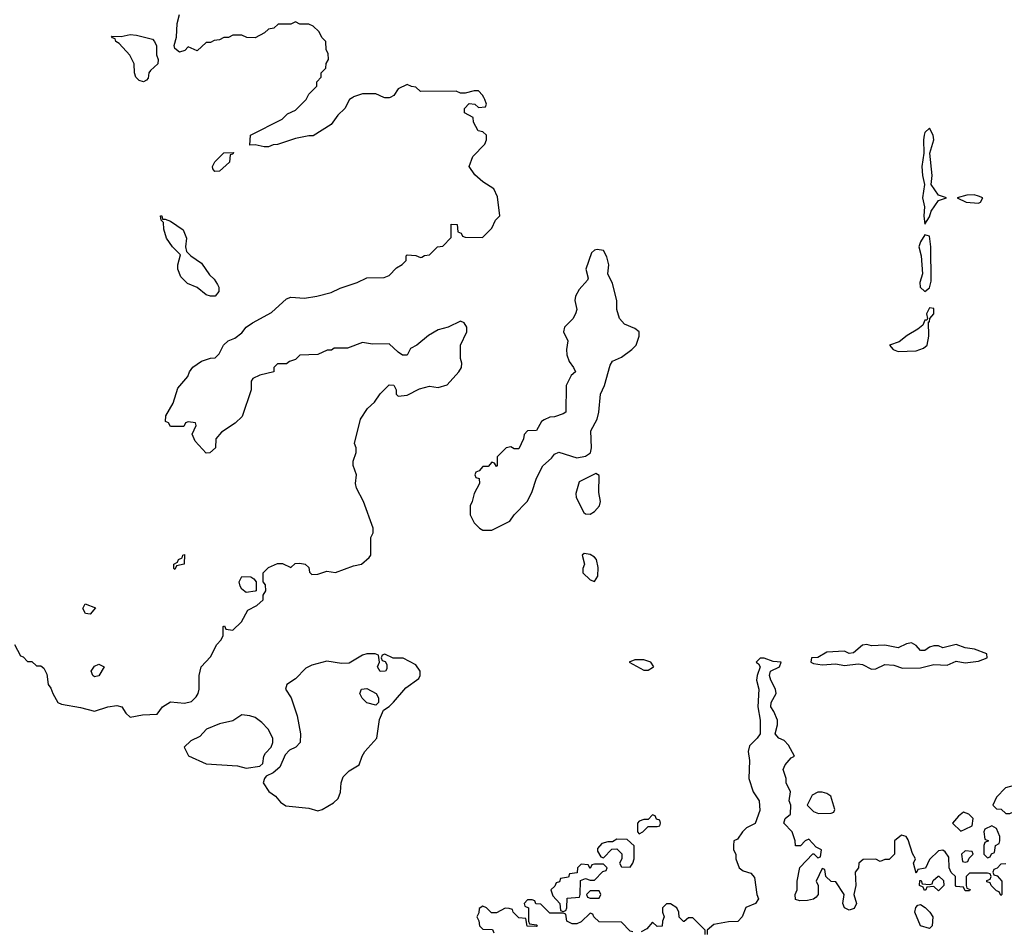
# Model space of a CAD drawing. Header units: inches. Extents: x 2769379 to 2883802, y 684208 to 828654.
# Tile 283 of 298: x 2840715 to 2845125, y 816265 to 820348. Entities that reach past the tile are written whole.
import ezdxf

# ---------------------------------------------------------------- set-up
doc = ezdxf.new("R2010")
doc.units = ezdxf.units.IN
doc.header["$MEASUREMENT"] = 0
doc.layers.add('C8841', color=7, linetype='Continuous')
doc.layers.add('C8842', color=7, linetype='Continuous')

msp = doc.modelspace()

# ---------------------------------------------------------------- linework, layer by layer
at = {"layer": 'C8841', "color": 2, "elevation": 2}
for points in [[(2840692, 817550), (2840718, 817498), (2840730, 817494), (2840750, 817474), (2840770, 817474), (2840790, 817454), (2840810, 817454), (2840823.6, 817443.6), (2840836.9, 817416.9), (2840842, 817370), (2840854.4, 817354.4), (2840862.8, 817330), (2840886, 817290), (2840902, 817282), (2840987.5, 817267.5), (2841050, 817251.3), (2841110, 817271), (2841150, 817276), (2841172, 817270), (2841190, 817242), (2841210, 817224.7), (2841265.6, 817234.4), (2841330, 817238), (2841355.3, 817270), (2841390, 817293.4), (2841453.2, 817286.8), (2841485.2, 817294.8), (2841505.6, 817314.4), (2841514, 817330), (2841519, 817350), (2841519, 817410), (2841528, 817450), (2841570, 817494), (2841598, 817550), (2841618, 817570), (2841626, 817590), (2841626, 817630), (2841632.7, 817632.7), (2841638, 817618), (2841670, 817614), (2841708.4, 817651.6), (2841736.4, 817703.6), (2841776.4, 817723.6), (2841806, 817750), (2841806, 817770), (2841818, 817790), (2841816.4, 817816.4), (2841806, 817830), (2841806, 817870), (2841830, 817894), (2841870, 817912), (2841891.6, 817911.6), (2841930, 817894), (2841948.4, 817911.6), (2841970, 817914), (2841994, 817910), (2842010, 817894), (2842012.7, 817872.7), (2842023.6, 817863.6), (2842050, 817864.7), (2842090, 817878), (2842130, 817871.3), (2842210, 817902), (2842246, 817910), (2842280.4, 817939.6), (2842288, 817950), (2842288.4, 818028.4), (2842298, 818050), (2842298, 818070), (2842255.3, 818190), (2842224, 818250), (2842219, 818270), (2842224, 818310), (2842208.9, 818351.1), (2842208.9, 818371.1), (2842222, 818410), (2842222, 818430), (2842215.3, 818450), (2842242, 818558), (2842273.6, 818606.4), (2842304.7, 818635.3), (2842330, 818672), (2842370, 818712), (2842391.1, 818711.1), (2842402, 818690), (2842402, 818670), (2842410, 818662), (2842450, 818666), (2842505.6, 818694.4), (2842550, 818706), (2842590, 818701), (2842630, 818712), (2842682, 818770), (2842694, 818790), (2842695.3, 818810), (2842688.7, 818830), (2842688.7, 818890), (2842718, 818950), (2842718, 818970), (2842706, 818990), (2842690, 818998), (2842634, 818970), (2842590, 818958), (2842546.4, 818933.6), (2842494, 818890), (2842465.4, 818874.6), (2842450, 818846), (2842430, 818846), (2842410, 818858), (2842370, 818895.3), (2842294.6, 818894.6), (2842250, 818902), (2842183.6, 818876.4), (2842123.6, 818876.4), (2842111.6, 818868.4), (2842092.7, 818867.3), (2842050, 818848), (2841970, 818846), (2841950, 818826), (2841923.6, 818816.4), (2841910, 818806), (2841870, 818806), (2841854, 818790), (2841854, 818770), (2841790, 818755.3), (2841759.6, 818740.4), (2841751.6, 818728.4), (2841751.3, 818690), (2841712, 818570), (2841679.8, 818540.2), (2841619.6, 818500.4), (2841594, 818470), (2841592, 818430), (2841567.3, 818407.3), (2841550, 818406), (2841500.4, 818460.4), (2841488, 818492), (2841506, 818530), (2841502, 818542), (2841470, 818546), (2841458, 818542), (2841450, 818526), (2841390, 818526), (2841382, 818542), (2841368, 818548), (2841370, 818574), (2841402, 818630), (2841423.2, 818696.8), (2841468.7, 818750), (2841475.3, 818770), (2841490, 818791.3), (2841530, 818818), (2841570, 818832), (2841590, 818834), (2841608.4, 818851.6), (2841628, 818890), (2841648, 818910), (2841678, 818922), (2841710, 818944.7), (2841728.7, 818970), (2841758, 818990), (2841843.1, 819036.9), (2841910, 819098), (2841930, 819104.7), (2841990, 819101), (2842046, 819110), (2842110, 819126), (2842150, 819144.7), (2842226, 819170), (2842270, 819192), (2842347.3, 819192.7), (2842370, 819202), (2842403.1, 819236.9), (2842428.4, 819251.6), (2842446, 819270), (2842446, 819290), (2842450, 819294), (2842490, 819292), (2842510, 819282), (2842516.4, 819283.6), (2842528.4, 819291.6), (2842550, 819294), (2842586, 819330), (2842610, 819334), (2842647.3, 819372.7), (2842647.3, 819432.7), (2842674, 819430), (2842678, 819398), (2842692, 819392), (2842698, 819378), (2842710, 819374), (2842787.3, 819372.7), (2842830, 819414), (2842846, 819450), (2842866, 819470), (2842854.6, 819554.6), (2842838, 819590), (2842790, 819622), (2842753.6, 819653.6), (2842728.7, 819690), (2842744.7, 819735.3), (2842798, 819790), (2842806, 819810), (2842806, 819830), (2842790, 819846), (2842768, 819850), (2842748.4, 819888.4), (2842746, 819910), (2842708, 819930), (2842708, 819950), (2842728, 819972), (2842754, 819970), (2842770, 819954), (2842802, 819958), (2842806, 819970), (2842799, 819990), (2842793.8, 820000)], [(2842207, 820000), (2842192, 819990), (2842172, 819950), (2842139.6, 819920.4), (2842110, 819878), (2842030, 819828), (2842010, 819828), (2841950, 819815.3), (2841870, 819788.7), (2841850, 819788), (2841830, 819778), (2841810, 819778), (2841770, 819788), (2841746, 819786), (2841748.9, 819831.1), (2841890, 819902), (2841914.6, 819925.4), (2841950, 819942), (2841998, 819990), (2842003, 820000)], [(2842373.9, 820000), (2842370, 819998), (2842350, 819998), (2842345.4, 820000)], [(2845132.7, 816567.3), (2845110, 816566), (2845092.7, 816547.3), (2845078, 816542), (2845074, 816530), (2845078, 816518), (2845092.7, 816512.7), (2845114, 816490), (2845114, 816430), (2845110, 816426), (2845102, 816442), (2845090, 816446), (2845066, 816470), (2845062, 816482), (2845047.3, 816487.3), (2845047.3, 816492.7), (2845062, 816498), (2845066, 816510), (2845062, 816522), (2845050, 816526), (2844970, 816526), (2844954, 816510), (2844954, 816470), (2844958, 816458), (2844972.7, 816452.7), (2844970, 816446), (2844950, 816446), (2844942, 816462), (2844910, 816466), (2844906, 816470), (2844906, 816510), (2844888, 816528), (2844878, 816550), (2844876.4, 816596.4), (2844860.4, 816620.4), (2844850, 816628), (2844830, 816626), (2844790, 816586), (2844772, 816548), (2844738, 816542), (2844730, 816526), (2844718, 816570), (2844728, 816590), (2844714, 816614), (2844695.3, 816675.3), (2844686, 816690), (2844664.7, 816695.3), (2844634, 816670), (2844634, 816610), (2844610, 816586), (2844590, 816586), (2844570, 816578), (2844550, 816588), (2844492.7, 816587.3), (2844474, 816570), (2844472, 816550), (2844458, 816530), (2844461, 816470), (2844451.3, 816430), (2844462.8, 816390), (2844453, 816367), (2844430, 816359.3), (2844409.5, 816369.5), (2844402.7, 816390), (2844408, 816430), (2844370, 816486), (2844350, 816488), (2844326, 816510), (2844322, 816542), (2844310, 816546), (2844282, 816490), (2844292, 816470), (2844292, 816430), (2844282, 816418), (2844270.8, 816409.2), (2844243.1, 816403.1), (2844210, 816402), (2844190, 816408), (2844188, 816430), (2844198, 816450), (2844198, 816490), (2844209.5, 816550.5), (2844267.3, 816612.7), (2844272.7, 816612.7), (2844290, 816594), (2844302, 816598), (2844306, 816630), (2844282, 816642), (2844250, 816678), (2844234, 816670), (2844212.7, 816647.3), (2844190, 816648), (2844188, 816670), (2844175.3, 816710), (2844138, 816750), (2844144, 816770), (2844168, 816790), (2844168.7, 816830), (2844162, 816850), (2844168, 816890), (2844148.7, 816930), (2844148.7, 816950), (2844135.3, 816990), (2844144, 817010), (2844170, 817042), (2844186, 817050), (2844159.3, 817099.3), (2844138.9, 817118.9), (2844115.3, 817130), (2844099, 817150), (2844109, 817190), (2844109, 817210), (2844093.2, 817250), (2844079, 817270), (2844081.2, 817290), (2844102.7, 817330), (2844100.9, 817350), (2844079, 817390), (2844074, 817410), (2844078, 817430), (2844118, 817450), (2844126, 817470), (2844090, 817473.2), (2844050, 817488.7), (2844032, 817488), (2844014, 817470), (2844023.6, 817463.6), (2844031.3, 817450), (2844018, 817410), (2844016, 817390), (2844026, 817350), (2844021, 817270), (2844031.3, 817211.3), (2844031.3, 817150), (2844018, 817130), (2843984, 817096), (2843978, 817070), (2843984.7, 817030), (2843981, 816950), (2844001, 816890), (2844026.8, 816850), (2844030, 816806), (2844010, 816748), (2843971.1, 816728.9), (2843952, 816710), (2843930, 816678), (2843914, 816670), (2843912, 816650), (2843912, 816630), (2843922, 816610), (2843922, 816590), (2843938, 816550), (2843955.3, 816535.3), (2843990, 816524.7), (2844006.4, 816506.4), (2844017.3, 816430), (2844024.7, 816410), (2844010.7, 816389.3), (2843967.7, 816372.3), (2843950.8, 816329.2), (2843931.1, 816308.9), (2843890, 816308), (2843824.7, 816295.3), (2843794, 816270), (2843794, 816250)], [(2843462, 816262), (2843450, 816266), (2843410, 816306), (2843310, 816308), (2843286, 816330), (2843282, 816342), (2843270, 816346), (2843230, 816308), (2843210, 816298), (2843190, 816298), (2843166, 816310), (2843162, 816342), (2843150, 816346), (2843090, 816346), (2843050, 816386), (2843027.3, 816387.3), (2843022, 816402), (2843010, 816406), (2842990, 816406), (2842974, 816390), (2842978, 816378), (2842994, 816370), (2842994, 816310), (2842998, 816298), (2843030, 816294), (2843034, 816290), (2843030, 816286), (2842988.4, 816288.4), (2842982, 816322), (2842950, 816326), (2842926, 816350), (2842922, 816362), (2842907.3, 816367.3), (2842890, 816368), (2842850, 816348), (2842828.4, 816348.4), (2842806, 816370), (2842790, 816378), (2842772.7, 816367.3), (2842771.6, 816348.4), (2842762, 816330), (2842771.6, 816311.6), (2842774, 816290), (2842790, 816274), (2842832.7, 816272.7), (2842838, 816258)], [(2843786, 816250), (2843786, 816270), (2843730, 816326), (2843710, 816326), (2843691.6, 816308.4), (2843688.4, 816308.4), (2843668.4, 816328.4), (2843668, 816350), (2843658, 816370), (2843630, 816388), (2843612.7, 816387.3), (2843594, 816370), (2843594, 816350), (2843602, 816330), (2843594, 816310), (2843592.7, 816287.3), (2843570, 816286), (2843550, 816306), (2843523.6, 816276.4), (2843498, 816262)]]:
    msp.add_lwpolyline(points, dxfattribs=at)
for points in [[(2844790, 819862), (2844770, 819842), (2844766.7, 819830), (2844763.1, 819810), (2844765.5, 819750), (2844755.5, 819690), (2844758.4, 819650), (2844768.2, 819610), (2844759.3, 819550), (2844768.4, 819510), (2844764.4, 819470), (2844770, 819432), (2844790, 819464.7), (2844798, 819490), (2844830, 819538), (2844866, 819550), (2844830, 819562), (2844797.2, 819610), (2844801.6, 819650), (2844791.8, 819750), (2844809.3, 819810), (2844806, 819830)], [(2841588.4, 819668.4), (2841580.4, 819680.4), (2841578, 819690), (2841589.1, 819710.9), (2841630, 819752), (2841672.7, 819752.7), (2841670, 819746), (2841658, 819742), (2841654, 819710), (2841610, 819668.7)], [(2844990, 819562.7), (2844958, 819562), (2844914, 819550), (2844954, 819530), (2845010, 819526.4), (2845019, 819530), (2845028.7, 819550), (2845010, 819558)], [(2841354, 819454), (2841366, 819454), (2841390, 819444.7), (2841447.1, 819407.1), (2841462.8, 819370), (2841458, 819330), (2841462, 819310), (2841482, 819290), (2841530, 819258), (2841564.5, 819204.5), (2841586.4, 819186.4), (2841601.4, 819161.4), (2841606.8, 819150), (2841606.8, 819130), (2841590, 819109.2), (2841570, 819109.2), (2841550, 819116), (2841510, 819149), (2841466.3, 819166.3), (2841436.5, 819196.5), (2841424, 819230), (2841424, 819250), (2841434.6, 819294.6), (2841399, 819330), (2841373.2, 819370), (2841361.2, 819410), (2841359, 819439), (2841348.7, 819450), (2841346, 819470), (2841352, 819470)], [(2844770, 819384), (2844750, 819353.2), (2844742.4, 819330), (2844753, 819290), (2844759.3, 819210), (2844747.2, 819170), (2844748.7, 819150), (2844770, 819130.6), (2844790, 819146.8), (2844797.2, 819177.2), (2844796.9, 819330), (2844790, 819378)], [(2843302, 819318), (2843290, 819315.3), (2843276, 819304), (2843250.8, 819230), (2843261, 819190), (2843258.8, 819181.2), (2843220.9, 819139.1), (2843204.9, 819110), (2843202, 819090), (2843210.4, 819050), (2843204.9, 819030), (2843191.9, 819008.1), (2843154.8, 818970), (2843150.8, 818950), (2843170.4, 818910), (2843163.8, 818870), (2843166.2, 818846.2), (2843176.4, 818816.4), (2843196, 818790), (2843204.7, 818770), (2843185.5, 818754.5), (2843163, 818710), (2843162, 818590), (2843150, 818582), (2843110, 818568.7), (2843090, 818568), (2843063.6, 818556.4), (2843051.6, 818548.4), (2843030, 818508), (2842990, 818506), (2842974, 818490), (2842972, 818470), (2842950, 818426), (2842930, 818426), (2842915.3, 818435.3), (2842894, 818430), (2842854, 818390), (2842854, 818350), (2842850, 818346), (2842842, 818362), (2842830, 818366), (2842812.7, 818347.3), (2842790, 818346), (2842772.7, 818327.3), (2842758, 818322), (2842754, 818310), (2842758, 818298), (2842772.7, 818292.7), (2842774, 818270), (2842750, 818226), (2842742, 818190), (2842732, 818170), (2842732, 818130), (2842750, 818094), (2842774, 818070), (2842790, 818062), (2842830, 818062), (2842910, 818102), (2842929.3, 818130.7), (2842988.7, 818190), (2843009, 818230), (2843030, 818294), (2843058, 818350), (2843096.5, 818383.5), (2843110, 818402), (2843130, 818410.8), (2843210, 818384.9), (2843250, 818393.4), (2843271.4, 818408.6), (2843276.2, 818430), (2843273.6, 818506.4), (2843300.9, 818559.1), (2843309.5, 818590), (2843316.2, 818670), (2843335.1, 818710), (2843359.3, 818800.7), (2843370, 818818), (2843410, 818836), (2843457.2, 818870), (2843477, 818890), (2843489.4, 818930), (2843489, 818950), (2843470, 818965.2), (2843424.7, 818984.7), (2843402, 819010), (2843389.1, 819049.1), (2843389, 819090), (2843370, 819166), (2843348.9, 819208.9), (2843353.2, 819250), (2843345.6, 819285.6), (2843330, 819314)], [(2844790, 819057.2), (2844777.3, 819030), (2844782, 819010), (2844778, 819002), (2844770, 819002), (2844759.9, 818980.1), (2844738.4, 818961.6), (2844690, 818933), (2844654.7, 818905.3), (2844611.3, 818890), (2844627.3, 818870), (2844650, 818861.1), (2844730, 818865.3), (2844763.5, 818876.5), (2844779.6, 818890), (2844788, 818930), (2844786, 818994), (2844790, 818994), (2844792.3, 819010), (2844809, 819030), (2844810, 819054)], [(2843296, 818316), (2843221.3, 818278.7), (2843205.8, 818225.8), (2843207.9, 818207.9), (2843241.3, 818141.3), (2843250, 818134), (2843270, 818133), (2843290, 818144.4), (2843312.3, 818170), (2843317, 818190), (2843309.4, 818230), (2843310, 818306)], [(2841410, 817886), (2841406, 817890), (2841406, 817910), (2841422, 817918), (2841426, 817930), (2841442, 817938), (2841446, 817950), (2841452.7, 817952.7), (2841452, 817910), (2841418, 817902)], [(2843243.6, 817956.4), (2843234, 817950), (2843244.7, 817910), (2843238, 817890), (2843238, 817870), (2843270, 817838.8), (2843290, 817831.3), (2843304.7, 817855.3), (2843305.6, 817894.4), (2843298, 817930), (2843290, 817941.2), (2843270, 817953.2)], [(2841730, 817782), (2841710, 817798), (2841702, 817810), (2841698, 817830), (2841710, 817854), (2841750, 817852), (2841763.6, 817843.6), (2841774, 817830), (2841774, 817790), (2841770, 817788)], [(2841030, 817686), (2841010, 817688), (2840998, 817710), (2841008.4, 817731.6), (2841054, 817714)], [(2844710, 817557.6), (2844686.9, 817553.1), (2844650, 817535.1), (2844590, 817547), (2844530, 817543.7), (2844510, 817549.4), (2844490, 817546.6), (2844450, 817511.6), (2844430, 817509.4), (2844410, 817519.6), (2844330, 817515.6), (2844290, 817492), (2844262, 817490), (2844258, 817470), (2844270, 817464), (2844310, 817459.1), (2844370, 817463), (2844410, 817455.5), (2844470, 817463), (2844490, 817460.5), (2844530, 817439.1), (2844550, 817440.7), (2844590, 817460.5), (2844630, 817456.3), (2844670, 817442.8), (2844750, 817444.9), (2844810, 817460.5), (2844870, 817456.3), (2844910, 817475.5), (2844950, 817467.3), (2845010, 817474.8), (2845048, 817490), (2845047.3, 817507.3), (2844991.1, 817528.9), (2844950, 817535.1), (2844910, 817549.6), (2844850, 817535.1), (2844830, 817542.9), (2844810, 817544.2), (2844790, 817537.6), (2844770, 817522.9), (2844750, 817522.9), (2844730, 817545.1)], [(2842270, 817508), (2842250, 817502), (2842190, 817465.2), (2842156.3, 817463.7), (2842090, 817475.1), (2842022.8, 817457.2), (2841996.7, 817443.3), (2841950, 817395.3), (2841912, 817370), (2841906, 817350), (2841930.7, 817310.7), (2841958, 817230), (2841973.4, 817150), (2841970.8, 817110), (2841951.3, 817090), (2841924, 817076), (2841904, 817056), (2841879.8, 817000.2), (2841850, 816975.3), (2841819.6, 816960.4), (2841811.1, 816948.9), (2841806, 816930), (2841830.6, 816890.6), (2841861, 816870), (2841883.8, 816843.8), (2841907.5, 816827.5), (2842010, 816816.3), (2842050, 816804), (2842070, 816810.6), (2842120.1, 816839.9), (2842140.9, 816859.1), (2842151.9, 816888.1), (2842155.1, 816930), (2842163.3, 816956.7), (2842190, 816984), (2842235.3, 817010), (2842249, 817050), (2842261.2, 817070), (2842314, 817130), (2842326.6, 817213.4), (2842344, 817256), (2842370, 817272), (2842390, 817291.3), (2842445.1, 817354.9), (2842503.1, 817396.9), (2842508.7, 817410), (2842509, 817430), (2842490, 817459), (2842432, 817488), (2842388, 817488), (2842350, 817506), (2842338, 817502), (2842334, 817490), (2842338, 817478), (2842352.7, 817472.7), (2842359.6, 817459.6), (2842359.6, 817440.4), (2842354, 817430), (2842330, 817428), (2842318, 817450), (2842326, 817470), (2842322, 817502), (2842307.3, 817507.3)], [(2843470, 817481.2), (2843444.7, 817470), (2843510, 817434), (2843530, 817434.8), (2843550, 817446), (2843555.3, 817450), (2843542, 817470), (2843510, 817480.9)], [(2841050, 817404), (2841042, 817410), (2841035.3, 817430), (2841050, 817452), (2841070, 817462), (2841094, 817450), (2841070, 817409)], [(2842310, 817278), (2842270, 817288), (2842248.9, 817308.9), (2842238, 817330), (2842246, 817350), (2842270, 817352), (2842312, 817330), (2842322, 817310), (2842322, 817290)], [(2841710, 817234), (2841670, 817208), (2841610, 817194), (2841552, 817170), (2841522, 817138), (2841482, 817118), (2841452, 817090), (2841471.6, 817051.6), (2841550, 817014.8), (2841690, 817006.8), (2841730, 816996), (2841790, 817004.7), (2841804, 817016), (2841809.2, 817050), (2841816.5, 817063.5), (2841842, 817090), (2841848.7, 817110), (2841848.7, 817130), (2841828, 817170), (2841800.2, 817200.2), (2841770, 817222), (2841746, 817230)], [(2845170, 816918), (2845130, 816908), (2845090, 816866), (2845074, 816830), (2845090, 816814), (2845111.6, 816811.6), (2845132.7, 816792.7), (2845150, 816792), (2845170, 816802), (2845178, 816810), (2845194.6, 816845.4), (2845188, 816870), (2845198, 816890), (2845186, 816910)], [(2844310, 816888), (2844290, 816888), (2844265.4, 816874.6), (2844242, 816830), (2844270, 816802), (2844292.7, 816792.7), (2844350, 816794), (2844362, 816798), (2844366, 816810), (2844348, 816870), (2844330, 816882)], [(2843550, 816786), (2843530, 816766), (2843510, 816766), (2843490, 816758), (2843482, 816750), (2843482, 816710), (2843490, 816702), (2843506, 816710), (2843530, 816734), (2843570, 816734), (2843582, 816738), (2843586, 816750), (2843582, 816762), (2843567.3, 816767.3), (2843562, 816782)], [(2844942, 816798), (2844919.6, 816780.4), (2844894, 816750), (2844930, 816714), (2844950, 816722), (2844982, 816738), (2844986, 816770), (2844966, 816790)], [(2845070, 816738), (2845038, 816722), (2845034, 816710), (2845038, 816678), (2845054, 816670), (2845038, 816662), (2845034, 816650), (2845034, 816610), (2845050, 816594), (2845062, 816598), (2845067.3, 816612.7), (2845082, 816618), (2845086, 816650), (2845102, 816658), (2845106, 816670), (2845106, 816690), (2845090, 816726)], [(2843390, 816678), (2843370, 816666), (2843350, 816666), (2843322, 816658), (2843303.6, 816636.4), (2843303.6, 816623.6), (2843318, 816598), (2843330, 816594), (2843367.3, 816632.7), (2843390, 816634), (2843411.6, 816611.6), (2843412, 816590), (2843402, 816570), (2843410, 816554), (2843450, 816552), (2843462, 816570), (2843468, 816590), (2843467.3, 816647.3), (2843436.4, 816676.4)], [(2844950, 816626), (2844934, 816610), (2844938, 816578), (2844950, 816574), (2844962, 816578), (2844967.3, 816592.7), (2844986, 816610), (2844982, 816622)], [(2843330, 816566), (2843290, 816566), (2843278, 816562), (2843270, 816546), (2843262, 816562), (2843230, 816566), (2843214, 816550), (2843212.7, 816527.3), (2843178, 816522), (2843172.7, 816507.3), (2843138, 816502), (2843132.7, 816487.3), (2843118, 816482), (2843112.7, 816467.3), (2843094, 816450), (2843103.6, 816423.6), (2843134, 816390), (2843138, 816358), (2843150, 816354), (2843162, 816358), (2843166, 816370), (2843167.3, 816412.7), (2843222, 816418), (2843226, 816430), (2843227.3, 816492.7), (2843250, 816502), (2843270, 816494), (2843290, 816494), (2843327.3, 816532.7), (2843342, 816538), (2843346, 816550)], [(2844830, 816446), (2844810, 816466), (2844778, 816462), (2844774, 816450), (2844768.4, 816448.4), (2844762, 816462), (2844746, 816470), (2844747.3, 816492.7), (2844752.7, 816492.7), (2844758, 816478), (2844790, 816474), (2844802, 816478), (2844807.3, 816492.7), (2844828.4, 816511.6), (2844831.6, 816511.6), (2844852.7, 816492.7), (2844854, 816470)], [(2843310, 816446), (2843270, 816446), (2843254, 816430), (2843258, 816418), (2843270, 816414), (2843310, 816414), (2843318, 816430)], [(2844790, 816278), (2844749.3, 816289.3), (2844724, 816350), (2844728.4, 816371.6), (2844738, 816382), (2844750, 816384.7), (2844771.1, 816371.1), (2844791.3, 816351.3), (2844804.7, 816330), (2844802, 816290)]]:
    msp.add_lwpolyline(points, close=True, dxfattribs=at)
at = {"layer": 'C8842', "color": 2, "elevation": 2}
for points in [[(2842003, 820000), (2842010, 820014), (2842046, 820050), (2842046, 820070), (2842066, 820090), (2842066, 820110), (2842086, 820130), (2842088.4, 820151.6), (2842098, 820170), (2842096.4, 820196.4), (2842087.3, 820212.7), (2842086, 820250), (2842070, 820266), (2842054.6, 820294.6), (2842030, 820318), (2842010, 820328), (2841970, 820328), (2841950, 820338), (2841930, 820328), (2841872.7, 820327.3), (2841854, 820310), (2841830, 820306), (2841811.6, 820288.4), (2841770, 820266), (2841732.7, 820267.3), (2841710, 820278), (2841670, 820278), (2841650, 820268), (2841630, 820268), (2841610, 820258), (2841585.4, 820254.6), (2841570, 820246), (2841550, 820246), (2841510, 820208), (2841470, 820226), (2841454, 820210), (2841430, 820202), (2841410, 820218), (2841407.5, 820232.5), (2841418, 820270), (2841419.6, 820330), (2841430, 820370.8)], [(2842793.8, 820000), (2842788.7, 820010), (2842770, 820028.7), (2842750, 820029), (2842710, 820018), (2842690, 820018), (2842670, 820028), (2842510, 820026), (2842490, 820046), (2842470, 820048), (2842450, 820058), (2842410, 820038), (2842391.1, 820008.9), (2842373.9, 820000)], [(2842345.4, 820000), (2842310, 820015.3), (2842250, 820015.3), (2842210, 820002), (2842207, 820000)]]:
    msp.add_lwpolyline(points, dxfattribs=at)
msp.add_lwpolyline([(2841270, 820068.7), (2841250, 820075.3), (2841235.3, 820090), (2841228.7, 820110), (2841228, 820150), (2841208.9, 820188.9), (2841160.4, 820240.4), (2841146, 820250), (2841142, 820262), (2841130, 820266), (2841126, 820274), (2841170, 820272), (2841210, 820281), (2841238, 820278), (2841310, 820261), (2841318.8, 820250), (2841327.3, 820230), (2841327.7, 820190), (2841335.5, 820170), (2841333, 820150), (2841300.4, 820119.6), (2841294, 820110), (2841290, 820086), (2841283.6, 820076.4)], close=True, dxfattribs=at)

doc.saveas('drawing.dxf')
